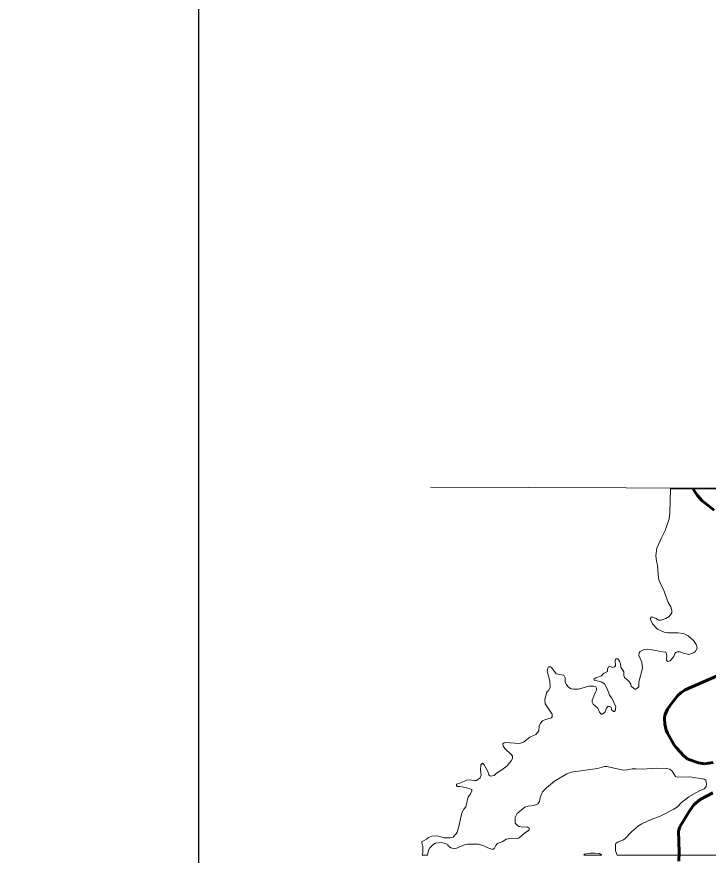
# Model space of a CAD drawing. Extents: x -1643653 to 4543381, y 1624270 to 13878484.
# Drawn here: x 796631 to 799235, y 9020386 to 9023548 of the extents above; entities that cross this region are included whole.
import ezdxf

# ---------------------------------------------------------------- set-up
doc = ezdxf.new("R2010")
doc.units = 0
doc.header["$LTSCALE"] = 160
doc.linetypes.add('LONG_DASH_SHORT_DASH', pattern=[9.9, 6, -1.2, 1.5, -1.2])
doc.layers.add('60', color=7, linetype='Continuous', lineweight=13)

msp = doc.modelspace()

# ---------------------------------------------------------------- linework, layer by layer
at = {"layer": '60'}
for p, q in [((800388.6, 9021764.9), (799093.7, 9021767.7)), ((798766.8, 9020387.2), (798834.6, 9020387.2))]:
    msp.add_line(p, q, dxfattribs=at)
at = {"layer": '60', "lineweight": 25}
msp.add_lwpolyline([(797316.7, 9026438.8), (836051.7, 9026438.8), (836051.7, 9003181.6), (797316.7, 9003181.6)], close=True, dxfattribs=at)
at = {"layer": '60'}
for points in [[(798189.2, 9021774.4), (808147.9, 9021740.4), (813646.1, 9021714.1), (820825.1, 9021670)], [(799093.7, 9021767.7), (799090.7, 9021676), (799088.5, 9021655.3), (799073.4, 9021610.4), (799060.4, 9021586.2), (799041.8, 9021544.3), (799038.1, 9021516.6), (799040.1, 9021495.4), (799044.4, 9021480.2), (799047.6, 9021430.5), (799051.3, 9021416.7), (799066.4, 9021388.2), (799084.2, 9021339.1), (799095, 9021323.3), (799098.9, 9021309.5), (799098.9, 9021299.8), (799088.3, 9021285.9), (799076, 9021278.6), (799057.9, 9021272.3), (799048.7, 9021272.3), (799039.7, 9021279.2), (799024.1, 9021285.3), (799020, 9021284.4), (799017.2, 9021277.1), (799025.2, 9021258.9), (799044, 9021238.6), (799069.5, 9021226.9), (799081.5, 9021225), (799120.5, 9021224.5), (799142.4, 9021222), (799160.3, 9021213.3), (799180.4, 9021196.6), (799190.1, 9021180.6), (799194, 9021168.7), (799187.3, 9021154.7), (799180.1, 9021149.3), (799162, 9021143.7), (799141, 9021148.6), (799129.8, 9021153), (799119, 9021153.2), (799114, 9021151), (799110.1, 9021146.9), (799105.6, 9021135.8), (799091.7, 9021119.7), (799082.3, 9021116.4), (799077.7, 9021122.7), (799079.4, 9021139.8), (799075.9, 9021151.5), (799051.3, 9021154), (799045, 9021157.1), (799008.5, 9021163.6), (798994.7, 9021162.2), (798978.5, 9021155.1), (798975, 9021150.1), (798974.4, 9021139.4), (798985.4, 9021114.5), (798988, 9021091.6), (798973.7, 9021038.4), (798973.7, 9021020.8), (798963.1, 9021012.1), (798959, 9021012.9), (798944.6, 9021024.1), (798943.4, 9021031), (798937, 9021041.2), (798919.9, 9021056.3), (798917.7, 9021063.5), (798917.5, 9021078.2), (798914.3, 9021084.2), (798905.8, 9021093.7), (798905.4, 9021107.5), (798901.3, 9021117.9), (798894.4, 9021127.4), (798888.1, 9021127.2), (798886, 9021125.2), (798884.6, 9021119.7), (798885.7, 9021100.7), (798882.5, 9021097.2), (798875.3, 9021094.6), (798865.4, 9021099.6), (798859.2, 9021097.2), (798855.7, 9021088.1), (798856.3, 9021079.3), (798840.6, 9021071.7), (798833.6, 9021063.3), (798811.8, 9021055.7), (798804.4, 9021049.6), (798805.6, 9021046.2), (798832.7, 9021040.2), (798844.5, 9021033.2), (798855.7, 9021011.1), (798864.1, 9020989.7), (798872.6, 9020978.6), (798887.4, 9020945.5), (798884.8, 9020932.5), (798881.8, 9020928.4), (798878.5, 9020928.3), (798871, 9020934.4), (798869.3, 9020944.1), (798864.1, 9020947.2), (798857.7, 9020946.8), (798857.7, 9020946.8)], [(799093.7, 9021767.7), (799090.7, 9021676), (799088.5, 9021655.3), (799073.4, 9021610.4), (799060.4, 9021586.2), (799041.8, 9021544.3), (799038.1, 9021516.6), (799040.1, 9021495.4), (799044.4, 9021480.2), (799047.6, 9021430.5), (799051.3, 9021416.7), (799066.4, 9021388.2), (799084.2, 9021339.1), (799095, 9021323.3), (799098.9, 9021309.5), (799098.9, 9021299.8), (799088.3, 9021285.9), (799076, 9021278.6), (799057.9, 9021272.3), (799048.7, 9021272.3), (799039.7, 9021279.2), (799024.1, 9021285.3), (799020, 9021284.4), (799017.2, 9021277.1), (799025.2, 9021258.9), (799044, 9021238.6), (799069.5, 9021226.9), (799081.5, 9021225), (799120.5, 9021224.5), (799142.4, 9021222), (799160.3, 9021213.3), (799180.4, 9021196.6), (799190.1, 9021180.6), (799194, 9021168.7), (799187.3, 9021154.7), (799180.1, 9021149.3), (799162, 9021143.7), (799141, 9021148.6), (799129.8, 9021153), (799119, 9021153.2), (799114, 9021151), (799110.1, 9021146.9), (799105.6, 9021135.8), (799091.7, 9021119.7), (799082.3, 9021116.4), (799077.7, 9021122.7), (799079.4, 9021139.8), (799075.9, 9021151.5), (799051.3, 9021154), (799045, 9021157.1), (799008.5, 9021163.6), (798994.7, 9021162.2), (798978.5, 9021155.1), (798975, 9021150.1), (798974.4, 9021139.4), (798985.4, 9021114.5), (798988, 9021091.6), (798973.7, 9021038.4), (798973.7, 9021020.8), (798963.1, 9021012.1), (798959, 9021012.9), (798944.6, 9021024.1), (798943.4, 9021031), (798937, 9021041.2), (798919.9, 9021056.3), (798917.7, 9021063.5), (798917.5, 9021078.2), (798914.3, 9021084.2), (798905.8, 9021093.7), (798905.4, 9021107.5), (798901.3, 9021117.9), (798894.4, 9021127.4), (798888.1, 9021127.2), (798886, 9021125.2), (798884.6, 9021119.7), (798885.7, 9021100.7), (798882.5, 9021097.2), (798875.3, 9021094.6), (798865.4, 9021099.6), (798859.2, 9021097.2), (798855.7, 9021088.1), (798856.3, 9021079.3), (798840.6, 9021071.7), (798833.6, 9021063.3), (798811.8, 9021055.7), (798804.4, 9021049.6), (798805.6, 9021046.2), (798832.7, 9021040.2), (798844.5, 9021033.2), (798855.7, 9021011.1), (798864.1, 9020989.7), (798872.6, 9020978.6), (798887.4, 9020945.5), (798884.8, 9020932.5), (798881.8, 9020928.4), (798878.5, 9020928.3), (798871, 9020934.4), (798869.3, 9020944.1), (798864.1, 9020947.2), (798857.7, 9020946.8)], [(798857.7, 9020946.8), (798851.6, 9020940.5), (798845.5, 9020924.5), (798835.5, 9020918.2), (798832.6, 9020918), (798825.6, 9020925.5), (798819.6, 9020941.3), (798801.6, 9020956), (798798.4, 9020964), (798798.8, 9020970.6), (798810.3, 9021001.2), (798815, 9021009), (798815, 9021016.8), (798811.8, 9021021.7), (798803.1, 9021024.1), (798785.8, 9021023.7), (798746.9, 9021012.7), (798729.6, 9021012), (798719.5, 9021013.3), (798708.5, 9021020), (798701.1, 9021028.5), (798696.8, 9021040.1), (798696.6, 9021055.7), (798691.6, 9021064.8), (798662.8, 9021070.8), (798645.1, 9021093.7), (798641.8, 9021096.1), (798633.7, 9021096.5), (798630.8, 9021091.5), (798628.5, 9021080.7), (798639.3, 9021043), (798639.5, 9021019.8), (798634.3, 9021006.4), (798629.8, 9021004.4), (798626.1, 9020998.2), (798619.6, 9020972.3), (798621.3, 9020956.7), (798647.3, 9020917.8), (798647.9, 9020908.7), (798645.1, 9020903.9), (798622.3, 9020898.5), (798611.4, 9020892.9), (798603.4, 9020883.8), (798599.1, 9020873.2), (798596.7, 9020855.3), (798586.5, 9020841.9), (798563.2, 9020831.7), (798539.6, 9020812.9), (798524.3, 9020807.3), (798472.4, 9020811), (798466.1, 9020809.9), (798462, 9020806), (798463.1, 9020797.6), (798469.8, 9020788.5), (798495.3, 9020764), (798497.7, 9020759.5), (798497.5, 9020750.9), (798493.2, 9020742.2), (798478, 9020724), (798458.5, 9020708.5), (798437.8, 9020695.5), (798428.7, 9020687.3), (798414.9, 9020684.9), (798408.8, 9020690.1), (798405.1, 9020701.6), (798392, 9020727.5), (798385.3, 9020733.1), (798379, 9020727.2), (798377.3, 9020707.5), (798379.9, 9020688.6), (798376.4, 9020678.2), (798363.1, 9020668.5), (798355.2, 9020667.9), (798334.5, 9020670.7), (798324.2, 9020669.2), (798303.3, 9020659.8), (798287.6, 9020654.8), (798286.7, 9020649.3), (798289.8, 9020646.1), (798299.6, 9020645.1)], [(798857.7, 9020946.8), (798851.6, 9020940.5), (798845.5, 9020924.5), (798835.5, 9020918.2), (798832.6, 9020918), (798825.6, 9020925.5), (798819.6, 9020941.3), (798801.6, 9020956), (798798.4, 9020964), (798798.8, 9020970.6), (798810.3, 9021001.2), (798815, 9021009), (798815, 9021016.8), (798811.8, 9021021.7), (798803.1, 9021024.1), (798785.8, 9021023.7), (798746.9, 9021012.7), (798729.6, 9021012), (798719.5, 9021013.3), (798708.5, 9021020), (798701.1, 9021028.5), (798696.8, 9021040.1), (798696.6, 9021055.7), (798691.6, 9021064.8), (798662.8, 9021070.8), (798645.1, 9021093.7), (798641.8, 9021096.1), (798633.7, 9021096.5), (798630.8, 9021091.5), (798628.5, 9021080.7), (798639.3, 9021043), (798639.5, 9021019.8), (798634.3, 9021006.4), (798629.8, 9021004.4), (798626.1, 9020998.2), (798619.6, 9020972.3), (798621.3, 9020956.7), (798647.3, 9020917.8), (798647.9, 9020908.7), (798645.1, 9020903.9), (798622.3, 9020898.5), (798611.4, 9020892.9), (798603.4, 9020883.8), (798599.1, 9020873.2), (798596.7, 9020855.3), (798586.5, 9020841.9), (798563.2, 9020831.7), (798539.6, 9020812.9), (798524.3, 9020807.3), (798472.4, 9020811), (798466.1, 9020809.9), (798462, 9020806), (798463.1, 9020797.6), (798469.8, 9020788.5), (798495.3, 9020764), (798497.7, 9020759.5), (798497.5, 9020750.9), (798493.2, 9020742.2), (798478, 9020724), (798458.5, 9020708.5), (798437.8, 9020695.5), (798428.7, 9020687.3), (798414.9, 9020684.9), (798408.8, 9020690.1), (798405.1, 9020701.6), (798392, 9020727.5), (798385.3, 9020733.1), (798379, 9020727.2), (798377.3, 9020707.5), (798379.9, 9020688.6), (798376.4, 9020678.2), (798363.1, 9020668.5), (798355.2, 9020667.9), (798334.5, 9020670.7), (798324.2, 9020669.2), (798303.3, 9020659.8), (798287.6, 9020654.8), (798286.7, 9020649.3), (798289.8, 9020646.1), (798299.6, 9020645.1)], [(798507.6, 9020528.2), (798515.8, 9020543.5), (798544.4, 9020567.1), (798556.7, 9020571.4), (798578.3, 9020573.4), (798593, 9020579.7), (798600.3, 9020588.4), (798602.8, 9020604.3), (798610.6, 9020625.1), (798625.6, 9020640.1), (798656.6, 9020666.1), (798702.2, 9020693.6), (798719.7, 9020700.1), (798818.2, 9020713.7), (798844.2, 9020721.2), (798852.9, 9020720.6), (798915.6, 9020707), (798929.4, 9020708.1), (798948.4, 9020712.2), (798962.7, 9020712.6), (798986.4, 9020710.4), (799038.8, 9020714.1), (799076.8, 9020713.5), (799091.1, 9020710.7), (799100, 9020702.8), (799111.6, 9020683.2), (799118.3, 9020680.4), (799165.9, 9020681.5), (799219.7, 9020673.5), (799226.2, 9020670), (799229, 9020655.7), (799227.9, 9020645.4), (799220.1, 9020637.3), (799200.5, 9020628.1), (799162, 9020606.5), (799135, 9020585.7), (799119.4, 9020569.3)], [(798507.6, 9020528.2), (798515.8, 9020543.5), (798544.4, 9020567.1), (798556.7, 9020571.4), (798578.3, 9020573.4), (798593, 9020579.7), (798600.3, 9020588.4), (798602.8, 9020604.3), (798610.6, 9020625.1), (798625.6, 9020640.1), (798656.6, 9020666.1), (798702.2, 9020693.6), (798719.7, 9020700.1), (798818.2, 9020713.7), (798844.2, 9020721.2), (798852.9, 9020720.6), (798915.6, 9020707), (798929.4, 9020708.1), (798948.4, 9020712.2), (798962.7, 9020712.6), (798986.4, 9020710.4), (799038.8, 9020714.1), (799076.8, 9020713.5), (799091.1, 9020710.7), (799100, 9020702.8), (799111.6, 9020683.2), (799118.3, 9020680.4), (799165.9, 9020681.5), (799219.7, 9020673.5), (799226.2, 9020670), (799229, 9020655.7), (799227.9, 9020645.4), (799220.1, 9020637.3), (799200.5, 9020628.1), (799162, 9020606.5), (799135, 9020585.7), (799119.4, 9020569.3)], [(798299.6, 9020645.1), (798307.7, 9020644.3), (798331, 9020639.6), (798344.6, 9020633.9), (798345.1, 9020629.8), (798339.2, 9020615.8), (798331.5, 9020606.5), (798321.7, 9020569.3), (798314.6, 9020560), (798309, 9020549), (798304.2, 9020534.7), (798296.1, 9020494.2), (798289.7, 9020473.1), (798286.2, 9020466.8), (798274.8, 9020453.9), (798262.7, 9020452.1), (798241.2, 9020451.9), (798214.7, 9020460.1), (798193.6, 9020458.2), (798181.4, 9020453), (798174.1, 9020446.9), (798157, 9020436.8), (798156.6, 9020433.8), (798156.6, 9020433.8), (798160.7, 9020418.8), (798160.7, 9020397.2), (798158.4, 9020387.2), (798177.6, 9020387.2)], [(798299.6, 9020645.1), (798307.7, 9020644.3), (798331, 9020639.6), (798344.6, 9020633.9), (798345.1, 9020629.8), (798339.2, 9020615.8), (798331.5, 9020606.5), (798321.7, 9020569.3), (798314.6, 9020560), (798309, 9020549), (798304.2, 9020534.7), (798296.1, 9020494.2), (798289.7, 9020473.1), (798286.2, 9020466.8), (798274.8, 9020453.9), (798262.7, 9020452.1), (798241.2, 9020451.9), (798214.7, 9020460.1), (798193.6, 9020458.2), (798181.4, 9020453), (798174.1, 9020446.9), (798157, 9020436.8), (798156.6, 9020433.8), (798156.6, 9020433.8), (798160.7, 9020418.8), (798160.7, 9020397.2), (798158.4, 9020387.2), (798177.6, 9020387.2)], [(799119.4, 9020569.3), (799106, 9020559.6), (799054.8, 9020534), (799020.2, 9020521.1), (798985.4, 9020505.4), (798972.6, 9020497), (798946.2, 9020475), (798921.6, 9020447.7), (798913.8, 9020442.6), (798896.5, 9020436.8), (798887.9, 9020430.5), (798886.2, 9020427.2), (798886.2, 9020403.2), (798892.3, 9020387.2), (799503.6, 9020387.2)], [(799119.4, 9020569.3), (799106, 9020559.6), (799054.8, 9020534), (799020.2, 9020521.1), (798985.4, 9020505.4), (798972.6, 9020497), (798946.2, 9020475), (798921.6, 9020447.7), (798913.8, 9020442.6), (798896.5, 9020436.8), (798887.9, 9020430.5), (798886.2, 9020427.2), (798886.2, 9020403.2), (798892.3, 9020387.2)], [(798177.6, 9020387.2), (798181.9, 9020405.4), (798186.6, 9020414.1), (798197.4, 9020426), (798208.4, 9020432.2), (798228.9, 9020434.8), (798245.8, 9020431.1), (798255.2, 9020425.4), (798254.5, 9020423.6), (798265.9, 9020414.8), (798279.1, 9020410.8), (798285.1, 9020411.5), (798319.2, 9020426.8), (798328.8, 9020428.3), (798369, 9020428.1), (798390.2, 9020422.1), (798404.7, 9020414.1), (798423.7, 9020408.4), (798430.9, 9020413.2), (798435.7, 9020423.2), (798441.7, 9020430.3), (798461.7, 9020438.7), (798474.6, 9020447.1), (798496.1, 9020450.4), (798516.1, 9020448.7), (798522.8, 9020451.9), (798543.7, 9020470.2), (798560.8, 9020480.7), (798561.5, 9020488.7), (798552.8, 9020493.4), (798537.3, 9020491.7), (798523.2, 9020494.7), (798516.6, 9020498.2), (798508.5, 9020507.7), (798507.6, 9020528.2)], [(798177.6, 9020387.2), (798181.9, 9020405.4), (798186.6, 9020414.1), (798197.4, 9020426), (798208.4, 9020432.2), (798228.9, 9020434.8), (798245.8, 9020431.1), (798255.2, 9020425.4), (798254.5, 9020423.6), (798265.9, 9020414.8), (798279.1, 9020410.8), (798285.1, 9020411.5), (798319.2, 9020426.8), (798328.8, 9020428.3), (798369, 9020428.1), (798390.2, 9020422.1), (798404.7, 9020414.1), (798423.7, 9020408.4), (798430.9, 9020413.2), (798435.7, 9020423.2), (798441.7, 9020430.3), (798461.7, 9020438.7), (798474.6, 9020447.1), (798496.1, 9020450.4), (798516.1, 9020448.7), (798522.8, 9020451.9), (798543.7, 9020470.2), (798560.8, 9020480.7), (798561.5, 9020488.7), (798552.8, 9020493.4), (798537.3, 9020491.7), (798523.2, 9020494.7), (798516.6, 9020498.2), (798508.5, 9020507.7), (798507.6, 9020528.2)], [(798834.6, 9020387.2), (798826, 9020392.7), (798807.9, 9020394.4), (798790.6, 9020394), (798769.8, 9020390.3), (798766.8, 9020387.2)], [(798834.6, 9020387.2), (798826, 9020392.7), (798807.9, 9020394.4), (798790.6, 9020394), (798769.8, 9020390.3), (798766.8, 9020387.2)]]:
    msp.add_lwpolyline(points, dxfattribs=at)
at = {"layer": '60', "linetype": 'LONG_DASH_SHORT_DASH', "lineweight": 60}
for points in [[(799179, 9021766.3), (799194.2, 9021743.8), (799213, 9021722.2), (799258, 9021687.3)], [(799267.1, 9021061.3), (799148.6, 9021009.4), (799131.7, 9020998.8), (799120.7, 9020988.2), (799093.5, 9020953.6), (799082.4, 9020936.8), (799072.5, 9020914.3), (799070.6, 9020903.1), (799071.6, 9020880.6), (799077.2, 9020858.1), (799082, 9020846.9), (799105.4, 9020804.5), (799114.4, 9020792.4), (799143.2, 9020760.6), (799159.1, 9020748.5), (799198.3, 9020734.7), (799220.8, 9020731), (799254.5, 9020736.2)], [(799253.2, 9020622), (799204.8, 9020596.1), (799181, 9020575.8), (799164.2, 9020551.6), (799128.5, 9020493.6), (799123.1, 9020476.7), (799125.7, 9020398.1), (799125.2, 9020364.3)]]:
    msp.add_lwpolyline(points, dxfattribs=at)
at = {"layer": '60', "lineweight": 25}
msp.add_spline([(814781, 9009175.5), (814787.2, 9009173.4), (814796.9, 9009173.4), (814799.4, 9009172.4), (814805.1, 9009174.5), (814805.6, 9009176.5), (814811.7, 9009179.5), (814811.7, 9009179.5), (814801.5, 9009181), (814790.7, 9009181.5), (814784.1, 9009183.1), (814777.4, 9009185.1), (814778.4, 9009175.5)], degree=3, dxfattribs=at)

doc.saveas('drawing.dxf')
